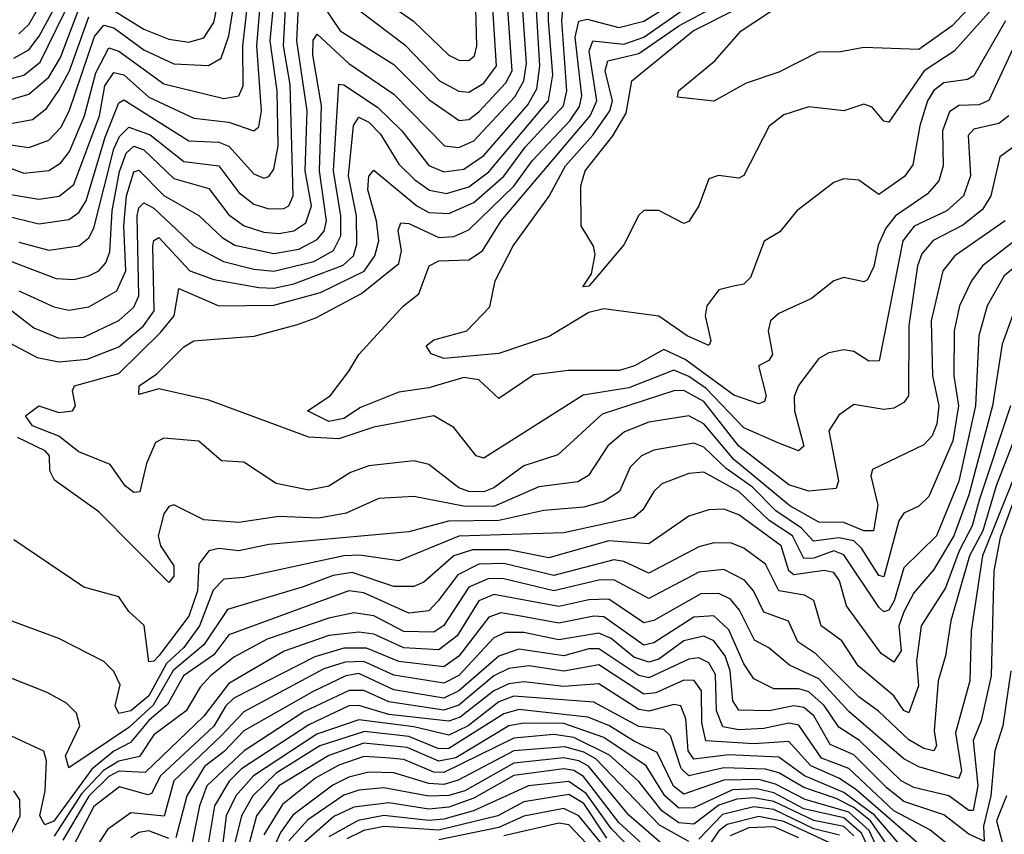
# Model space of a CAD drawing. Extents: x 1308313 to 1441400, y 959662 to 1036319.
# Tile 584 of 656: x 1417937 to 1419906, y 980408 to 982037. Entities that reach past the tile are written whole.
import ezdxf

# ---------------------------------------------------------------- set-up
doc = ezdxf.new("R2010")
doc.units = 0

msp = doc.modelspace()

# ---------------------------------------------------------------- linework, layer by layer
at = {"layer": '0CON10XD'}
for points in [[(1417835, 981799.1), (1417955, 981781.6), (1417995, 981796.4), (1418018.6, 981821.5), (1418035.7, 981854.3), (1418086.5, 982003.5), (1418105, 982026.3), (1418125, 982020.8), (1418185, 981977.2), (1418245, 981948.8), (1418314.1, 981945.9), (1418339.7, 981960.3), (1418355.1, 982004.9), (1418383.4, 982185)], [(1418115, 982062), (1418185, 982018.7), (1418235, 981998.7), (1418275, 981992.7), (1418305, 982001.4), (1418325, 982032), (1418358.3, 982191.7)], [(1418583.2, 982133.2), (1418724.2, 982034.2), (1418795, 981966.2), (1418815, 981956.2), (1418835, 981956), (1418846.7, 981965), (1418851.1, 981985), (1418845.7, 982185)], [(1419915.2, 981845), (1419895, 981829.7), (1419845, 981818.7), (1419834.1, 981805.9), (1419838.6, 981725), (1419824.7, 981685.3), (1419791.3, 981655), (1419725.7, 981624.3), (1419702.9, 981595), (1419656, 981355), (1419635, 981354.7), (1419605, 981373.5), (1419585, 981376.9), (1419555, 981371.2), (1419535, 981359.6), (1419494.4, 981305.6), (1419486, 981284), (1419486.6, 981255), (1419505, 981184.4), (1419494.7, 981175.3), (1419455, 981190.5), (1419385, 981220.9), (1419309.5, 981299.5), (1419275, 981324), (1419245, 981336.4), (1419155, 981301.3), (1419063.8, 981286.2), (1418865, 981160.2), (1418850, 981165), (1418805, 981221.9), (1418765, 981245.2), (1418645, 981222.7), (1418575, 981199), (1418515, 981202.2), (1418315, 981276.6), (1418215, 981299.1), (1418175, 981288), (1418175.6, 981305), (1418210.8, 981329.2), (1418265, 981382.9), (1418285, 981394.8), (1418317.5, 981397.5), (1418405.5, 981404.5), (1418492.2, 981427.8), (1418529, 981441), (1418620.3, 981489.7), (1418695, 981549.8), (1418700.4, 981575), (1418694, 981616), (1418698.8, 981631.2), (1418715, 981629.9), (1418775, 981601.8), (1418805, 981603.5), (1418835, 981617), (1418925, 981704.7), (1418961.4, 981755), (1419036.8, 981835), (1419056.4, 981863.6), (1419060.8, 981885), (1419047.5, 982002.5), (1419055.3, 982034.7), (1419071.9, 982038.1), (1419135, 982021.8), (1419185, 982034.4), (1419395.3, 982165)], [(1418565, 982095.1), (1418707.3, 981987.3), (1418776.4, 981915), (1418815, 981894.6), (1418835, 981892.3), (1418865, 981910.4), (1418890.2, 981945), (1418876.4, 982165)], [(1417875, 981756.7), (1417945, 981730.4), (1417995, 981735.5), (1418019, 981751), (1418036, 981774), (1418066.3, 981845), (1418088.9, 981931), (1418115, 981980.8), (1418135, 981974.7), (1418225, 981909.1), (1418345, 981879.9), (1418375, 981884.8), (1418383.4, 981905), (1418383.1, 981985), (1418401.3, 982148.7)], [(1417905, 981646.6), (1417975, 981629.1), (1418035, 981637.6), (1418055, 981652), (1418069.5, 981675), (1418107.4, 981802.6), (1418135, 981871.2), (1418145, 981877), (1418275, 981795.4), (1418335, 981792.2), (1418354.7, 981784.7), (1418405, 981728.9), (1418425, 981720.6), (1418435, 981723.5), (1418445, 981738.5), (1418453.5, 981785), (1418451.4, 981895), (1418437.8, 981995), (1418451.2, 982135)], [(1417925, 981960.2), (1417955, 981977.4), (1417975.5, 982004.5), (1418051.8, 982145)], [(1417935, 982009.2), (1417955, 982027.7), (1418025, 982149.4)], [(1417935.2, 981495.2), (1418005, 981463), (1418035, 981456.7), (1418075, 981463.3), (1418130.9, 981495), (1418149.2, 981535), (1418144.7, 981625), (1418150.2, 981685), (1418165, 981732.8), (1418175, 981736.5), (1418225, 981686), (1418295, 981645.5), (1418341.8, 981601.8), (1418366.7, 981586.7), (1418445, 981569.6), (1418495, 981578.7), (1418531.9, 981598.1), (1418545.6, 981614.4), (1418550.5, 981635), (1418536.2, 981735), (1418540.3, 981865), (1418522.8, 981967.2), (1418523.5, 981996.5), (1418531.5, 982008.5), (1418595, 981949.5), (1418685, 981888.6), (1418786.2, 981785), (1418815, 981781.9), (1418845, 981794.9), (1418927, 981883), (1418944.8, 981915), (1418950.3, 981949.7), (1418936.8, 982143.2)], [(1418525, 982093.7), (1418577.5, 982015), (1418685, 981947.5), (1418755, 981877.9), (1418815.7, 981835.7), (1418835, 981837.9), (1418855, 981853), (1418909.1, 981910.9), (1418922, 981935), (1418907, 982145)], [(1419956.8, 982143.2), (1419805.9, 981974.1), (1419745.6, 981935), (1419675, 981832.2), (1419665, 981834.4), (1419642.1, 981862.1), (1419625, 981868.2), (1419585, 981854.8), (1419515, 981863.1), (1419465, 981847.1), (1419435.9, 981824.1), (1419385, 981725.7), (1419375, 981720.6), (1419334.5, 981725.5), (1419315, 981719.2), (1419295.2, 981665), (1419275, 981633.9), (1419265, 981629.6), (1419215, 981655.8), (1419185, 981655.6), (1419175, 981646.7), (1419145, 981587.3), (1419095, 981527.8), (1419075, 981504.7), (1419063.2, 981503.2), (1419080.7, 981529.3), (1419087.9, 981567.9), (1419084.5, 981584.5), (1419059.6, 981625), (1419058.9, 981705), (1419067.8, 981735), (1419122.8, 981805), (1419149.6, 981850.4), (1419161.4, 981915), (1419283.6, 982015), (1419371, 982059)], [(1419895.1, 982125), (1419801.8, 982025), (1419735, 981977.6), (1419625, 981981.8), (1419575, 981972.2), (1419535, 981973.1), (1419455, 981932.6), (1419389.9, 981910.1), (1419325, 981874.7), (1419252.2, 981882.2), (1419254.5, 981895), (1419327.1, 981955), (1419380, 982015), (1419569.4, 982140.6)], [(1417855, 981505.8), (1417965, 981420.8), (1418015, 981400.4), (1418065, 981402.6), (1418135, 981436), (1418165, 981462.3), (1418175.1, 981485), (1418171.5, 981645), (1418175, 981661.4), (1418185, 981671.1), (1418205, 981660.4), (1418285, 981584.8), (1418344.1, 981554.1), (1418405, 981538.2), (1418445, 981534.6), (1418525, 981553.5), (1418564.1, 981575.9), (1418579.2, 981605), (1418578.9, 981645), (1418564.4, 981735), (1418575, 981908.2), (1418585, 981907.4), (1418652.1, 981862.1), (1418700.7, 981815), (1418755, 981745.9), (1418785, 981732.9), (1418825, 981738.2), (1418865, 981765.8), (1418952.9, 981867.1), (1418970.8, 981899.2), (1418977, 981945), (1418966.1, 982125)], [(1417905, 981397.3), (1417971.6, 981361.6), (1418015, 981353), (1418071.4, 981358.6), (1418135, 981383.3), (1418184.4, 981425), (1418205.9, 981455), (1418203.2, 981585), (1418205, 981596.1), (1418215, 981601.7), (1418276.9, 981535), (1418325, 981518), (1418415, 981501.6), (1418445, 981500.7), (1418485, 981509), (1418583.8, 981546.2), (1418604, 981565), (1418611.3, 981588.7), (1418610.5, 981645), (1418594.6, 981725.4), (1418604.1, 981825.9), (1418615, 981842.2), (1418635, 981832.5), (1418658.6, 981808.6), (1418695, 981748.2), (1418726.8, 981716.8), (1418756.1, 981696.1), (1418790.2, 981689.8), (1418835, 981703.2), (1418875, 981733.1), (1418994.7, 981875.3), (1419003, 981927), (1418994.4, 982035.6), (1418995.4, 982114.6)], [(1417915, 981688.6), (1417975, 981678.5), (1418015.3, 981684.7), (1418045, 981707.5), (1418096.1, 981845), (1418107.2, 981905), (1418125, 981932), (1418145, 981927), (1418195, 981882.4), (1418285, 981840.3), (1418355, 981832.2), (1418405.2, 981814.8), (1418415, 981822.9), (1418420.4, 981855), (1418411, 981985), (1418421.9, 982115)], [(1417935, 981592.3), (1417995, 981576.2), (1418055.1, 981584.9), (1418075, 981601), (1418085, 981620.6), (1418125, 981779), (1418136.3, 981803.7), (1418155, 981822.7), (1418197.3, 981807.3), (1418265, 981753.9), (1418335, 981745.1), (1418375, 981691.7), (1418405, 981668.6), (1418435, 981659.1), (1418465, 981659.7), (1418475, 981665.2), (1418483.8, 981685), (1418477.9, 981907.9), (1418464, 981985), (1418470.5, 982095)], [(1417905, 981915.5), (1417945, 981926.7), (1417977.6, 981952.4), (1418042.1, 982085)], [(1417915, 981556), (1418009.6, 981519.6), (1418045, 981518.1), (1418075, 981525.2), (1418095, 981535.2), (1418109, 981551), (1418116.7, 981573.3), (1418121.9, 981655), (1418136, 981734), (1418149.6, 981770.3), (1418165, 981784.3), (1418185, 981777), (1418245, 981720), (1418315, 981699.7), (1418355, 981647.1), (1418385.8, 981625), (1418425, 981612.2), (1418455, 981609.7), (1418485, 981615.3), (1418508.9, 981631.1), (1418520.2, 981665), (1418507.9, 981735), (1418511.6, 981855), (1418490.8, 981995), (1418495, 982078.1)], [(1419949.5, 981800.5), (1419897, 981763), (1419879.5, 981685), (1419862.3, 981657.7), (1419823.3, 981626.7), (1419764, 981596), (1419741.2, 981568.8), (1419732.6, 981545), (1419715.4, 981425.4), (1419714.8, 981285.2), (1419705, 981271.6), (1419685, 981260.5), (1419665, 981257.7), (1419605, 981267.6), (1419575, 981246.4), (1419555.3, 981215), (1419574.7, 981115), (1419570, 981100), (1419515, 981094.5), (1419475, 981107.4), (1419375, 981184.5), (1419305, 981273.6), (1419265, 981296.1), (1419245, 981294.9), (1419101.6, 981248.4), (1419013.1, 981166.9), (1418945, 981144.9), (1418885, 981101.4), (1418865, 981093.4), (1418835, 981093.9), (1418815, 981101.1), (1418755, 981147.6), (1418725.2, 981155.2), (1418634.9, 981145.1), (1418598.3, 981131.7), (1418555, 981104.8), (1418515, 981096.5), (1418449.8, 981109.8), (1418385, 981152.4), (1418340, 981155), (1418294.8, 981194.8), (1418225, 981200.3), (1418208.3, 981191.7), (1418190.3, 981149.7), (1418176.8, 981093.2), (1418165, 981091.8), (1418147.8, 981105), (1418117.7, 981147.7), (1418055, 981172.9), (1418015, 981204.2), (1417962.5, 981225), (1417948.2, 981245), (1417975, 981265.3), (1418015, 981251.6), (1418041.9, 981255), (1418048.2, 981265), (1418042.5, 981295), (1418046.2, 981305), (1418135, 981329.7), (1418218.5, 981411.5), (1418245.8, 981445), (1418255, 981499.7), (1418335, 981465.2), (1418445, 981466.3), (1418538.1, 981491.9), (1418625.8, 981534.2), (1418647.2, 981565), (1418655.1, 981594.9), (1418650.6, 981635), (1418632.7, 981697.3), (1418635, 981724.3), (1418645, 981736.5), (1418730.9, 981665), (1418755, 981651.6), (1418795, 981649.6), (1418845, 981672), (1418905, 981724.7), (1418947.7, 981782.3), (1419024.6, 981865.4), (1419030.9, 981895), (1419021, 982035), (1419025, 982081.5)], [(1419908.7, 982035), (1419845.1, 981924.9), (1419832.4, 981917.6), (1419785, 981911.2), (1419765, 981895.5), (1419752.3, 981875), (1419737, 981825), (1419723, 981747), (1419706.5, 981723.5), (1419655, 981687.7), (1419615, 981716.2), (1419585, 981719.1), (1419565, 981711.5), (1419491.4, 981655), (1419457.1, 981612.9), (1419425.8, 981594.2), (1419398.3, 981521.7), (1419385, 981508.5), (1419364.5, 981504.5), (1419335, 981496.9), (1419311.4, 981465), (1419307.6, 981445), (1419319.4, 981395), (1419315, 981385.6), (1419272.1, 981405), (1419215, 981444.7), (1419105, 981459.2), (1419075, 981451.6), (1418996, 981404), (1418895, 981369.7), (1418785, 981359.6), (1418759.4, 981369.4), (1418750, 981385), (1418765, 981397.4), (1418830.8, 981415), (1418876.8, 981463.2), (1418887.7, 981515), (1418923.9, 981585), (1418995.5, 981684.5), (1419028.1, 981745), (1419083.3, 981806.7), (1419116.8, 981855), (1419122.5, 981875), (1419107.6, 981935), (1419112.9, 981955), (1419175, 981969.7), (1419255.3, 982025), (1419375, 982089.9)], [(1417906.3, 981873.7), (1417955, 981888.7), (1417995, 981922.6), (1418018, 981962), (1418055, 982058.6)], [(1419944.7, 982025), (1419875, 981876), (1419855, 981867), (1419815, 981865.9), (1419796.7, 981853.3), (1419782.7, 981815), (1419783.7, 981745), (1419775.1, 981714.9), (1419751.8, 981688.2), (1419688.8, 981645), (1419669.4, 981620.6), (1419653.8, 981586.2), (1419645, 981543.5), (1419632.6, 981517.4), (1419625, 981513.2), (1419585, 981521.8), (1419565, 981515.4), (1419520.5, 981479.5), (1419455, 981449.6), (1419438.2, 981435), (1419433.6, 981415), (1419442.5, 981367.5), (1419435, 981355.6), (1419414.7, 981345), (1419429.7, 981285), (1419426.4, 981273.6), (1419415, 981269.3), (1419365, 981286.4), (1419267.5, 981357.5), (1419225, 981377.9), (1419166.3, 981345), (1419136.1, 981336.1), (1419034.5, 981335.5), (1418965, 981327.3), (1418895, 981280), (1418855, 981316.9), (1418825, 981321.5), (1418755, 981301), (1418695, 981292.2), (1418618.1, 981261.9), (1418585, 981239.6), (1418555, 981233.9), (1418512.5, 981255), (1418557.5, 981285), (1418595, 981334.4), (1418615, 981368.1), (1418704.6, 981465), (1418735, 981488.9), (1418755.4, 981545), (1418774.9, 981555.1), (1418835, 981556.9), (1418862.1, 981575), (1418899.6, 981635), (1419077.8, 981845), (1419091.2, 981875), (1419075.6, 981974.4), (1419083.2, 981995), (1419145, 981988.7), (1419185, 982002.5), (1419275, 982065.1)], [(1417915, 981829.1), (1417962, 981838), (1417990.1, 981859.9), (1418015, 981895.5), (1418036, 981935), (1418075, 982042.9)], [(1419907.9, 981635), (1419807, 981565), (1419783.2, 981535), (1419759.8, 981435), (1419762.3, 981325), (1419775.3, 981265), (1419771, 981229), (1419761.9, 981205), (1419745, 981187), (1419642.3, 981137.7), (1419639.4, 981125), (1419653.2, 981066.8), (1419644.6, 981015.4), (1419625, 981015.3), (1419585, 981031.7), (1419535, 981032.8), (1419477, 981065), (1419365, 981157.7), (1419305, 981229.2), (1419275, 981244.9), (1419195, 981232.8), (1419146.6, 981213.4), (1419113.3, 981185), (1419074.3, 981125.7), (1419053.4, 981113.4), (1418975, 981102.9), (1418885, 981063.6), (1418824.5, 981064.5), (1418725, 981083.5), (1418655, 981080), (1418589.8, 981050.2), (1418535, 981040.6), (1418455, 981043.7), (1418375, 981031.8), (1418305, 981037.2), (1418245, 981067.1), (1418235, 981063.6), (1418225, 981049.5), (1418213.8, 981005), (1418218.4, 980985), (1418244.8, 980945), (1418245, 980924.3), (1418235, 980912), (1418095, 981053.1), (1418006.2, 981116.2), (1417997.2, 981135), (1417996, 981165), (1417987.3, 981175), (1417932.1, 981202.1)], [(1419952.9, 981615), (1419862.3, 981545), (1419840.5, 981515), (1419816.8, 981465), (1419805.9, 981415), (1419805.3, 981325), (1419814.4, 981265), (1419803.1, 981195), (1419755, 981083.9), (1419735, 981064.6), (1419705, 981050.4), (1419695, 981035.5), (1419665, 980923.3), (1419655, 980925.8), (1419620.6, 980980.6), (1419605.1, 980995), (1419575, 981001.3), (1419524.6, 980994.6), (1419500.6, 981020.6), (1419449.3, 981055), (1419402.3, 981102.3), (1419349.9, 981139.9), (1419305, 981182.7), (1419285, 981190.5), (1419205, 981176.7), (1419180.6, 981165), (1419157.6, 981142.4), (1419136.1, 981093.9), (1419105, 981074.1), (1419065, 981062.2), (1418985, 981056.1), (1418895, 981036), (1418794.3, 981034.3), (1418715, 981013.5), (1418435, 980987.9), (1418375, 980975.1), (1418335, 980979.6), (1418315.1, 980974.9), (1418295, 980948.2), (1418292, 980895), (1418275, 980844.2), (1418215, 980765.1), (1418205, 980754.5), (1418195, 980753.5), (1418185.7, 980825.7), (1418155, 980853.9), (1418135, 980882.9), (1418065, 980902.3), (1417925, 980996.9)], [(1419955, 981565.8), (1419906.1, 981525), (1419872, 981465), (1419855.1, 981405), (1419848.5, 981265), (1419815, 981114.7), (1419770.3, 981005), (1419705, 980941.3), (1419686.1, 980875), (1419675, 980856.4), (1419665, 980852.9), (1419655, 980862.4), (1419585, 980967.3), (1419565, 980975.5), (1419525, 980960.8), (1419505, 980960.1), (1419482.2, 981005), (1419435.9, 981035.9), (1419375, 981094.1), (1419305, 981132.8), (1419275, 981129.7), (1419220.9, 981109.1), (1419205, 981094), (1419183.1, 981056.9), (1419165, 981042.1), (1419025, 981011.1), (1418815, 981004.4), (1418695, 980955.4), (1418616.5, 980966.5), (1418585, 980965.1), (1418385, 980922), (1418345, 980918.8), (1418323.6, 980896.4), (1418296.3, 980825), (1418265, 980781.7), (1418230.2, 980749.8), (1418194.9, 980685), (1418159.2, 980655), (1418135, 980650.2), (1418127.3, 980665), (1418137.5, 980707.5), (1418125, 980733.9), (1418105, 980754), (1418015, 980799.7), (1417905, 980840.7)], [(1419923.2, 981446.8), (1419901.6, 981388.4), (1419882.4, 981265), (1419835, 981086.9), (1419805.4, 981005), (1419765, 980937.8), (1419725, 980890.9), (1419705, 980852.9), (1419695.2, 980824.8), (1419700.1, 980775), (1419685, 980752.8), (1419660.1, 980770.1), (1419590.4, 980865), (1419576.5, 980915), (1419565, 980931.9), (1419546.1, 980936.1), (1419485, 980926.9), (1419475.3, 980935.3), (1419459.5, 980985), (1419375, 981046.9), (1419345, 981058.8), (1419315, 981057), (1419275.1, 981044.8), (1419195, 980989.5), (1419115, 980995.3), (1418995, 980961), (1418915, 980977.1), (1418842.6, 980977.4), (1418804.9, 980965.1), (1418745, 980912.5), (1418725, 980904), (1418685, 980903.8), (1418601.8, 980931.8), (1418563.9, 980926.1), (1418503.4, 980903.4), (1418352.3, 980857.7), (1418305, 980786.9), (1418243.8, 980736.2), (1418203.5, 980666.5), (1418155, 980621.6), (1418035, 980541.3), (1418028.4, 980565), (1418057.2, 980625), (1418050.4, 980650.4), (1418030.3, 980670.3), (1417991.7, 980691.7), (1417865, 980741.8)], [(1419978.1, 981331.9), (1419890, 981105), (1419863, 981015), (1419836.3, 980965), (1419799.5, 980835), (1419788.6, 980765), (1419773.6, 980715), (1419766.1, 980615), (1419770.6, 980585), (1419765, 980575.3), (1419745, 980579.7), (1419715, 980597.5), (1419654.6, 980654.6), (1419615, 980683.3), (1419529.3, 980769.3), (1419493.2, 980793.2), (1419474.6, 980834.6), (1419425, 980852.8), (1419404.3, 980895), (1419386.5, 980916.5), (1419345, 980938.1), (1419295, 980932.3), (1419195, 980880.1), (1419125, 980917), (1419095, 980916.4), (1419005, 980895.4), (1418905, 980918.9), (1418875, 980919.6), (1418835, 980902.3), (1418785, 980825.7), (1418765, 980812.4), (1418705, 980813.9), (1418645, 980845.1), (1418605, 980850.9), (1418555, 980840.8), (1418431.8, 980798.2), (1418365, 980762.8), (1418318.4, 980725), (1418297.5, 980702.5), (1418269.3, 980655), (1418205, 980607), (1418176.3, 980563.7), (1418135, 980554.5), (1418104.1, 980535.9), (1418060.5, 980489.5), (1418005.3, 980404.7)], [(1419918.4, 981265), (1419856.2, 981076.2), (1419842, 981025), (1419815.8, 980975), (1419788.8, 980901.2), (1419740, 980825), (1419730.8, 980755), (1419734.4, 980705), (1419715, 980651.5), (1419705, 980655.9), (1419685, 980685.5), (1419613.9, 980745), (1419581, 980795), (1419539.8, 980825), (1419525, 980875.8), (1419506.8, 980886.8), (1419455.1, 980895.1), (1419428.6, 980948.6), (1419385, 980980.5), (1419360.7, 980990.7), (1419325, 980991.3), (1419295, 980982.9), (1419195, 980930.4), (1419145, 980954), (1419125, 980957.3), (1419005, 980925.7), (1418905, 980950.1), (1418855, 980948.6), (1418812.7, 980927.3), (1418773.6, 980875), (1418755, 980854.9), (1418715, 980850.8), (1418625, 980890.9), (1418595, 980895.1), (1418355, 980807.4), (1418325, 980767.3), (1418264, 980725), (1418232.4, 980667.6), (1418195, 980635.7), (1418158.4, 980591.6), (1418125, 980574.7), (1418081.2, 980538.8), (1418005, 980434.5), (1417987, 980427), (1417977.1, 980445), (1417987.8, 980495), (1417990.1, 980555), (1417985, 980574.6), (1417865, 980630)], [(1419960.8, 981209.2), (1419862.3, 980965), (1419839.6, 980815), (1419837, 980715), (1419808.5, 980611.5), (1419820.6, 980535), (1419815, 980519.6), (1419735, 980543.1), (1419705, 980559.4), (1419595, 980653.9), (1419535, 980719.5), (1419476.5, 980746.5), (1419435, 980781.2), (1419406.3, 980796.3), (1419376.4, 980856.4), (1419358.3, 980878.3), (1419335, 980889.6), (1419299.1, 980889.1), (1419205, 980836), (1419185, 980831.1), (1419115, 980878.5), (1419075, 980877), (1419015, 980863.6), (1418885, 980887.7), (1418855, 980874.9), (1418811.4, 980805), (1418775, 980777.4), (1418705, 980781.5), (1418645, 980808.7), (1418615, 980812.8), (1418555, 980805.6), (1418465.8, 980774.2), (1418355, 980710.1), (1418305, 980644.7), (1418187.9, 980532.1), (1418135, 980534.3), (1418115, 980524), (1418075, 980484.5), (1418023.2, 980396.8)], [(1419943.8, 981126.2), (1419898.1, 981001.9), (1419885.4, 980935), (1419880.1, 980725), (1419860, 980635), (1419843.8, 980596.2), (1419853.1, 980505), (1419843.8, 980456.2), (1419835, 980455.7), (1419795, 980485.3), (1419725, 980502), (1419700, 980515), (1419616.2, 980596.2), (1419575, 980622.7), (1419546.1, 980666.1), (1419515, 980693), (1419495, 980699.4), (1419445, 980699.5), (1419405, 980719.4), (1419385, 980749.4), (1419355, 980816.9), (1419325, 980844.9), (1419285, 980842.4), (1419205, 980791.3), (1419185, 980786.3), (1419105, 980842.9), (1419085, 980844.2), (1419015, 980830.7), (1418935.2, 980845.2), (1418898.9, 980851.1), (1418875, 980842.8), (1418815, 980764.2), (1418785, 980743.4), (1418695, 980753.8), (1418630.6, 980780.6), (1418585, 980780.7), (1418526.9, 980763.1), (1418365, 980680.3), (1418348.9, 980665), (1418325, 980624.7), (1418218.1, 980525), (1418200.3, 980489.7), (1418193, 980487), (1418136.5, 980503.5), (1418085, 980463.9), (1417968.7, 980241.3)], [(1419919.5, 980735), (1419903.2, 980625), (1419887.2, 980575), (1419879.3, 980485), (1419864.7, 980424.7), (1419865.7, 980394.3), (1419835, 980408.6), (1419785, 980447.1), (1419705, 980473.6), (1419671.5, 980501.5), (1419605, 980567.4), (1419557.8, 980587.8), (1419525.3, 980645), (1419505, 980661.8), (1419485, 980665.4), (1419435.5, 980655.5), (1419375, 980656.8), (1419363.3, 980675), (1419357.7, 980735), (1419347.8, 980765), (1419325.3, 980795.3), (1419305, 980804.2), (1419265.1, 980794.9), (1419215, 980758.8), (1419195, 980752.5), (1419165, 980762.4), (1419119.6, 980799.6), (1419095, 980810.4), (1419015, 980797.5), (1418945, 980812), (1418908.2, 980811.8), (1418885, 980801.2), (1418815, 980726.2), (1418785, 980710.3), (1418685, 980726.7), (1418625, 980753.8), (1418587.4, 980752.6), (1418545, 980738.9), (1418385, 980653.4), (1418339.6, 980605), (1418244.7, 980515), (1418225.7, 980444.3), (1418158.8, 980451.2), (1418112.4, 980417.6), (1418080.6, 980369.4)], [(1419795, 980386.4), (1419757.4, 980417.4), (1419685, 980454.9), (1419595, 980539.6), (1419540.7, 980560.7), (1419495, 980626.8), (1419475, 980630.5), (1419425, 980619.6), (1419375, 980617.3), (1419343.2, 980623.1), (1419330.5, 980655), (1419328.3, 980728.2), (1419315, 980750.9), (1419295, 980761.2), (1419275, 980758.4), (1419195, 980721), (1419175, 980725.9), (1419095, 980779.2), (1419075, 980779.4), (1419025, 980765.1), (1418935, 980778.8), (1418895, 980764.6), (1418815.3, 980695), (1418785, 980680.8), (1418685, 980697.5), (1418615, 980729.6), (1418588.7, 980725), (1418523.7, 980693.7), (1418384.7, 980615.3), (1418345.8, 980574.2), (1418306, 980544), (1418271.2, 980485), (1418248.7, 980401.3)], [(1419758.3, 980368.3), (1419608.5, 980498.5), (1419575, 980520.7), (1419519.2, 980545), (1419475, 980593.8), (1419405, 980589.1), (1419309, 980595), (1419301.2, 980631.2), (1419300.5, 980695), (1419285.7, 980715.7), (1419265, 980716.5), (1419209.1, 980690.9), (1419185, 980688.3), (1419095, 980747.3), (1419025, 980734.5), (1418955, 980744.9), (1418915, 980740.1), (1418885, 980724.9), (1418815, 980666.8), (1418785, 980656.8), (1418675, 980672.9), (1418625, 980695.7), (1418595.7, 980695.7), (1418505, 980653), (1418385.4, 980575), (1418310.9, 980505), (1418296.4, 980465), (1418280.2, 980385)], [(1419716.1, 980366.1), (1419646.4, 980446.4), (1419585, 980491.9), (1419506.6, 980525), (1419455, 980562.3), (1419355, 980567), (1419285, 980558.4), (1419273.8, 980575), (1419269, 980639), (1419259, 980665), (1419245, 980667.9), (1419195, 980654.8), (1419175, 980657.6), (1419095, 980708.9), (1419025, 980704.1), (1418945, 980713.1), (1418915, 980709.4), (1418885, 980695.5), (1418817.5, 980642.6), (1418795, 980634.3), (1418675, 980647.8), (1418615, 980665.7), (1418595, 980665.5), (1418515, 980627.4), (1418380.5, 980539.5), (1418355.6, 980514.4), (1418326.2, 980465), (1418312.8, 980385)], [(1419705, 980338.5), (1419638.8, 980435), (1419605, 980462), (1419569.9, 980479.9), (1419505, 980502.2), (1419455, 980531.5), (1419428.8, 980538.8), (1419345, 980541.3), (1419275, 980525.5), (1419259.7, 980539.7), (1419238.6, 980605), (1419225, 980618.1), (1419175, 980623.9), (1419085, 980672.8), (1418925, 980684.3), (1418895, 980673), (1418833.4, 980625), (1418795, 980606.5), (1418725, 980622.9), (1418615, 980637.2), (1418531.2, 980608.8), (1418404.6, 980525), (1418369.1, 980485), (1418349.8, 980445), (1418342.6, 980385)], [(1419673.9, 980333.9), (1419635.6, 980415.6), (1419595, 980452.7), (1419507.6, 980477.6), (1419448.8, 980508.8), (1419415, 980518), (1419345, 980516.6), (1419265, 980488.6), (1419244.6, 980504.6), (1419212, 980572), (1419164.1, 980595), (1419115, 980625.9), (1419072.8, 980642.8), (1418935, 980658), (1418905, 980649.5), (1418795, 980579.7), (1418775, 980579.4), (1418715, 980604.1), (1418626.2, 980613.8), (1418537, 980585), (1418449.4, 980530.6), (1418403.1, 980485), (1418380.2, 980445), (1418345, 980302.6)], [(1419637, 980375), (1419620.6, 980410.6), (1419585, 980441.5), (1419505, 980459.3), (1419445, 980491.3), (1419411, 980499), (1419362.6, 980497.4), (1419285, 980461.4), (1419255, 980460.7), (1419227.3, 980485), (1419189.6, 980545), (1419105, 980601.8), (1419025, 980629.7), (1418945, 980630.5), (1418915, 980625.1), (1418808.7, 980561.3), (1418775, 980554.8), (1418711.6, 980581.6), (1418625, 980590.4), (1418555, 980565.6), (1418455, 980505.1), (1418410.6, 980445), (1418388.8, 980365)], [(1419605, 980405.5), (1419585, 980423.6), (1419525, 980435.8), (1419445, 980474.1), (1419405, 980481.3), (1419371.2, 980478.8), (1419335, 980466.3), (1419285, 980428.8), (1419255, 980431.2), (1419220.8, 980455), (1419175, 980514.1), (1419116.3, 980566.3), (1419045, 980601.8), (1419005, 980607.7), (1418925, 980600.5), (1418785, 980531.6), (1418765, 980532.4), (1418705, 980558.1), (1418668.7, 980561.3), (1418625, 980563.7), (1418575, 980546.5), (1418528.8, 980521.2), (1418462.2, 980467.8), (1418425, 980407.4)], [(1419275, 980394.2), (1419216.5, 980426.5), (1419089.2, 980559.2), (1419065, 980572.8), (1419027.1, 980582.9), (1418925, 980575.3), (1418813.6, 980516.4), (1418785, 980508), (1418755, 980509.7), (1418685, 980531.4), (1418635, 980532.7), (1418595, 980522.6), (1418563.3, 980506.7), (1418483.2, 980446.8), (1418458, 980412), (1418437.7, 980365)], [(1419225, 980385.8), (1419155, 980446.5), (1419074.3, 980544.3), (1419055, 980555.3), (1419025, 980561.4), (1418925, 980550.7), (1418826.9, 980495), (1418795, 980486.1), (1418754.7, 980484.7), (1418665, 980501.3), (1418615, 980496.5), (1418585, 980486.3), (1418512.7, 980437.3), (1418474.7, 980395.3)], [(1419215, 980358.8), (1419135, 980432.1), (1419064.1, 980524.1), (1419045, 980535.8), (1419025, 980539), (1418925, 980525.7), (1418845, 980480.3), (1418795, 980462.7), (1418755, 980458.6), (1418675, 980471), (1418605, 980462.5), (1418565, 980444.2), (1418486.9, 980375)], [(1419208.5, 980328.5), (1419119.7, 980419.7), (1419069.6, 980489.6), (1419035, 980513.8), (1418954.2, 980505), (1418844.6, 980455.4), (1418785, 980438.6), (1418755, 980435.7), (1418665, 980445.9), (1418613.8, 980436.2), (1418555, 980403.3)], [(1417902.7, 980375), (1417937.4, 980445), (1417937, 980477), (1417925, 980495.3)], [(1419110.9, 980400.9), (1419065, 980469.6), (1419035, 980488.1), (1418945, 980473.1), (1418893, 980445), (1418775, 980416.8), (1418665, 980423.9), (1418625, 980416.2), (1418591, 980399)], [(1419910.7, 980485), (1419890.3, 980435), (1419917.7, 980332.3)], [(1419181.4, 980291.4), (1419055, 980445.1), (1419025, 980459.9), (1418945.2, 980444.8), (1418895, 980421.7), (1418775, 980397.5)], [(1419576.4, 980406.4), (1419525, 980419.1), (1419445, 980457.6), (1419405, 980463.2), (1419342.3, 980447.7), (1419295, 980398.5)], [(1419560, 980390), (1419465, 980434.1), (1419415, 980444.2), (1419351.8, 980428.2), (1419335.2, 980415), (1419305, 980371.5)], [(1419128.7, 980328.7), (1419035, 980427.2), (1419015, 980430.5), (1418905, 980405)], [(1419495, 980401), (1419445, 980423.3), (1419395, 980421), (1419357.7, 980405)], [(1418235, 980399.6), (1418194.7, 980415.3), (1418175, 980411.9), (1418159, 980401)]]:
    msp.add_lwpolyline(points, dxfattribs=at)

doc.saveas('drawing.dxf')
